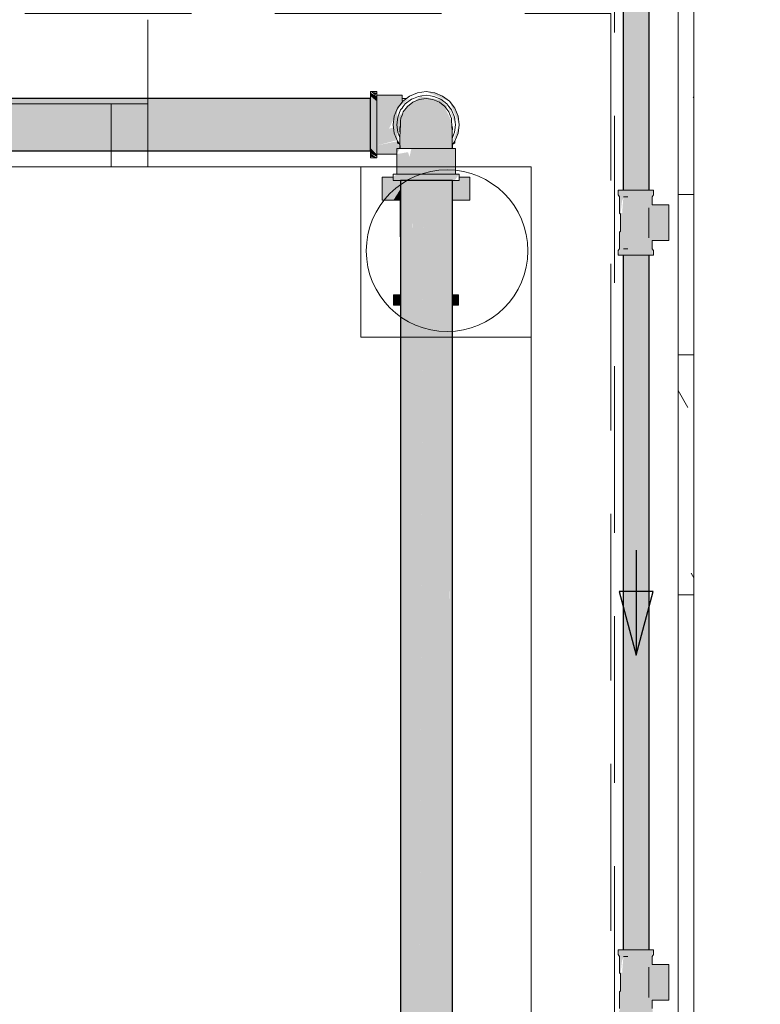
# Model space of a CAD drawing. Header units: millimetres. Extents: x 567 to 934, y -1 to 364.
# Tile 432 of 656: x 758.89 to 760.3, y 45.89 to 47.77. Entities that reach past the tile are written whole.
import ezdxf

# ---------------------------------------------------------------- set-up
doc = ezdxf.new("R2010")
doc.units = ezdxf.units.MM
doc.header["$MEASUREMENT"] = 0
doc.linetypes.add('HIDDEN2', pattern=[0.47625, 0.3175, -0.15875])
for name, color, linetype, lineweight in [('AF-Condutos', 140, 'Continuous', 25), ('AF-Conexões', 152, 'Continuous', 18), ('AF-Peça de utilização', 152, 'Continuous', 18), ('AF-Registro', 253, 'Continuous', 18), ('AF-Sentido conduto', 140, 'Continuous', 30), ('DI-Detalhes', 1, 'HIDDEN2', 9)]:
    doc.layers.add(name, color=color, linetype=linetype, lineweight=lineweight)
doc.layers.add('ARQ FINA', color=8, linetype='Continuous')

msp = doc.modelspace()

# ---------------------------------------------------------------- hatches: boundary and pattern name
at = {"layer": 'AF-Condutos', "linetype": 'Continuous'}
for points in [[(760.0928, 48.5356), (760.0434, 48.5356), (760.0434, 47.4405), (760.0928, 47.4405)], [(757.674, 47.5156), (759.5618, 47.5156), (759.5618, 47.6151), (757.674, 47.6151)], [(759.6189, 43.2246), (759.6428, 43.2246), (759.642, 47.2417), (759.6428, 47.4594), (759.6189, 47.4594)], [(759.642, 47.2217), (759.6428, 43.2046), (759.6626, 47.4594), (759.6428, 47.4594)], [(759.7178, 47.4594), (759.6626, 47.4594), (759.6429, 43.2246), (759.6627, 43.2246), (759.6778, 47.2417), (759.6778, 46.3371), (759.6822, 47.2417), (759.6833, 43.2246), (759.7135, 43.2246), (759.7129, 47.2417), (759.7135, 43.3199), (759.7135, 43.2246), (759.7178, 43.2246)], [(760.0476, 45.994), (760.0477, 45.994), (760.0476, 47.3293)], [(760.0434, 45.994), (760.0476, 45.994), (760.0476, 47.317), (760.0434, 47.317)], [(760.0434, 47.317), (760.0434, 45.994), (760.0434, 45.994)], [(760.0477, 45.994), (760.0555, 45.994), (760.0553, 47.317), (760.0476, 47.317)], [(760.0555, 45.994), (760.0755, 45.994), (760.0754, 47.317), (760.0553, 47.317)], [(760.0844, 47.317), (760.0754, 47.317), (760.0755, 45.994), (760.0845, 45.994)], [(760.0906, 47.317), (760.0844, 47.317), (760.0845, 45.994), (760.0906, 45.994)], [(760.0928, 47.317), (760.0906, 47.317), (760.0906, 45.994), (760.0928, 45.994)], [(759.6778, 46.3371), (759.6778, 47.2417), (759.6626, 43.2046)], [(759.6778, 46.3371), (759.6778, 43.2046), (759.6822, 47.2417)], [(759.6833, 43.2246), (759.6822, 47.2417), (759.6778, 43.2246)], [(759.6778, 43.2246), (759.6778, 46.3371), (759.6627, 43.2246)]]:
    msp.add_hatch(color=151, dxfattribs=at).paths.add_polyline_path(points)
at = {"layer": 'AF-Conexões', "linetype": 'Continuous'}
for points in [[(759.5738, 47.6262), (759.5618, 47.6284), (759.5711, 47.6214)], [(759.5618, 47.6262), (759.5618, 47.6199), (759.5738, 47.6099), (759.5738, 47.6199)], [(759.7124, 47.6099), (759.6993, 47.6199), (759.6841, 47.6262), (759.6678, 47.6284)], [(759.5618, 47.6199), (759.5618, 47.5208), (759.5738, 47.5108), (759.5738, 47.6099)], [(759.6222, 47.6214), (759.5738, 47.6214), (759.5738, 47.605), (759.6195, 47.605)], [(759.6195, 47.605), (759.5738, 47.605), (759.5738, 47.5509), (759.5971, 47.5578)], [(759.6233, 47.6099), (759.6132, 47.5969), (759.6373, 47.6153)], [(759.7078, 47.6012), (759.6941, 47.6126), (759.6582, 47.6194), (759.6322, 47.6003), (759.6195, 47.5777), (759.6181, 47.5198), (759.7175, 47.5198), (759.7163, 47.5719), (759.7047, 47.5954)], [(759.7074, 47.605), (759.6958, 47.6139), (759.6823, 47.6194)], [(759.7074, 47.605), (759.7225, 47.5685), (759.7225, 47.5752)], [(759.7234, 47.5928), (759.7124, 47.6099), (759.7308, 47.5654)], [(759.607, 47.5817), (759.6048, 47.5654), (759.6132, 47.5969)], [(759.6048, 47.5654), (759.6131, 47.5342), (759.6122, 47.5928)], [(759.6243, 47.5897), (759.6137, 47.5798), (759.6118, 47.5654), (759.6162, 47.5488)], [(759.7308, 47.5654), (759.7287, 47.5817), (759.7224, 47.5969)], [(759.5738, 47.5258), (759.6124, 47.5358), (759.6055, 47.5603), (759.5738, 47.5509)], [(759.7176, 47.5308), (759.7287, 47.549), (759.7308, 47.5654)], [(759.5738, 47.5094), (759.6118, 47.5094), (759.6175, 47.5198), (759.6131, 47.534), (759.5738, 47.5258)], [(759.5738, 47.5045), (759.5738, 47.5094), (759.5618, 47.5208), (759.5618, 47.5108)], [(759.5738, 47.5024), (759.5618, 47.5108), (759.5618, 47.5045)], [(759.6118, 47.5094), (759.6118, 47.4714), (759.7219, 47.4714), (759.7219, 47.5198), (759.6823, 47.5198), (759.6918, 47.5125), (759.6958, 47.5148), (759.6823, 47.5198), (759.6398, 47.5198), (759.6361, 47.5041), (759.6333, 47.5131)], [(759.7238, 47.5198), (759.7219, 47.5198), (759.7219, 47.4714), (759.7238, 47.4714)], [(759.6048, 47.4657), (759.6048, 47.4594), (759.6363, 47.4594), (759.6363, 47.4714), (759.6132, 47.4714)], [(759.6363, 47.4714), (759.6363, 47.4594), (759.6993, 47.4594), (759.6993, 47.4714)], [(759.7308, 47.4714), (759.6993, 47.4714), (759.6993, 47.4594), (759.7224, 47.4594)]]:
    msp.add_hatch(color=161, dxfattribs=at).paths.add_polyline_path(points)
at = {"layer": 'AF-Peça de utilização', "linetype": 'Continuous'}
for points in [[(760.0336, 47.317), (760.1, 47.317), (760.0975, 47.3447), (760.13, 47.3447), (760.13, 47.4117), (760.0983, 47.4129), (760.0974, 47.4283), (760.1012, 47.4405), (760.0505, 47.4405), (760.0437, 47.4283), (760.0413, 47.397), (760.0383, 47.397), (760.0411, 47.4205), (760.0505, 47.4405), (760.0348, 47.4405), (760.0365, 47.397), (760.0383, 47.3949), (760.0383, 47.3627), (760.0365, 47.3605), (760.0374, 47.3293)], [(760.0336, 45.8705), (760.1, 45.8705), (760.0975, 45.8982), (760.13, 45.8982), (760.13, 45.9652), (760.0983, 45.9664), (760.0974, 45.9818), (760.1012, 45.994), (760.0505, 45.994), (760.0437, 45.9818), (760.0413, 45.9505), (760.0383, 45.9505), (760.0411, 45.974), (760.0505, 45.994), (760.0348, 45.994), (760.0365, 45.9505), (760.0383, 45.9484), (760.0383, 45.9162), (760.0365, 45.914), (760.0374, 45.8828)]]:
    msp.add_hatch(color=161, dxfattribs=at).paths.add_polyline_path(points)
at = {"layer": 'AF-Registro', "linetype": 'Continuous'}
for points in [[(759.5843, 47.4657), (759.5843, 47.4217), (759.5879, 47.4217), (759.6048, 47.4643)], [(759.6028, 47.4594), (759.5879, 47.4217), (759.6048, 47.4217), (759.6189, 47.4428), (759.6189, 47.4594)], [(759.7308, 47.4655), (759.7308, 47.4594), (759.7178, 47.4594), (759.7178, 47.4217), (759.7302, 47.4217), (759.7477, 47.4657)], [(759.7513, 47.4217), (759.7513, 47.4657), (759.7477, 47.4657), (759.7302, 47.4217)], [(759.6054, 47.4217), (759.6181, 47.4217), (759.6189, 47.4428)], [(759.6189, 47.4217), (759.6181, 47.4217), (759.6181, 47.3517), (759.6189, 47.3517)], [(759.6189, 47.2417), (759.6058, 47.2417), (759.6058, 47.2217), (759.6189, 47.2217)], [(759.7178, 47.2217), (759.7298, 47.2217), (759.7298, 47.2417), (759.7178, 47.2417)]]:
    msp.add_hatch(color=254, dxfattribs=at).paths.add_polyline_path(points)

# ---------------------------------------------------------------- linework, layer by layer
at = {"layer": 'AF-Condutos'}
for p, q in [((760.0434, 48.5356), (760.0434, 47.4405)), ((760.0928, 47.4405), (760.0928, 48.5356)), ((759.5618, 47.6151), (757.674, 47.6151)), ((759.5618, 47.6129), (759.5618, 47.6151)), ((759.5618, 47.6025), (759.5618, 47.6129)), ((759.5618, 47.5857), (759.5618, 47.6025)), ((759.5618, 47.5654), (759.5618, 47.5857)), ((759.5618, 47.545), (759.5618, 47.5654)), ((759.5618, 47.5282), (759.5618, 47.545)), ((759.5618, 47.5178), (759.5618, 47.5282)), ((757.674, 47.5156), (759.5618, 47.5156)), ((759.5618, 47.5156), (759.5618, 47.5178)), ((759.6274, 47.4594), (759.6189, 47.4594)), ((759.6189, 47.4594), (759.6189, 47.4217)), ((759.6428, 47.4594), (759.6274, 47.4594)), ((759.6578, 47.4594), (759.6428, 47.4594)), ((759.6626, 47.4594), (759.6578, 47.4594)), ((759.6778, 47.4594), (759.6626, 47.4594)), ((759.6833, 47.4594), (759.6778, 47.4594)), ((759.7013, 47.4594), (759.6833, 47.4594)), ((759.7135, 47.4594), (759.7013, 47.4594)), ((759.7178, 47.4594), (759.7135, 47.4594)), ((759.7178, 47.4217), (759.7178, 47.4594)), ((759.6189, 47.4217), (759.6189, 47.3517)), ((759.7178, 47.2417), (759.7178, 47.4217)), ((759.6189, 47.3517), (759.6189, 47.2417)), ((760.0434, 47.317), (760.0434, 45.994)), ((760.0928, 45.994), (760.0928, 47.317)), ((759.6189, 47.2417), (759.6189, 47.2217)), ((759.7178, 47.2217), (759.7178, 47.2417)), ((759.6189, 47.2217), (759.6189, 43.3199)), ((759.7178, 43.3199), (759.7178, 47.2217))]:
    msp.add_line(p, q, dxfattribs=at)
at = {"layer": 'AF-Conexões'}
for p, q in [((759.5618, 47.6284), (759.5618, 47.6262)), ((759.5738, 47.6284), (759.5618, 47.6284)), ((759.5618, 47.6262), (759.5618, 47.6199)), ((759.5738, 47.6262), (759.5738, 47.6284)), ((759.5738, 47.6214), (759.5738, 47.6262)), ((759.6515, 47.6262), (759.6363, 47.6199)), ((759.6678, 47.6284), (759.6515, 47.6262)), ((759.6841, 47.6262), (759.6678, 47.6284)), ((759.6993, 47.6199), (759.6841, 47.6262)), ((759.5618, 47.6199), (759.5618, 47.6151)), ((759.5618, 47.6151), (759.5618, 47.6099)), ((759.5618, 47.6099), (759.5618, 47.5969)), ((759.5738, 47.6199), (759.5738, 47.6214)), ((759.5738, 47.6214), (759.5738, 47.6194)), ((759.6222, 47.6214), (759.5738, 47.6214)), ((759.5738, 47.6099), (759.5738, 47.6199)), ((759.5738, 47.6194), (759.5738, 47.6154)), ((759.5738, 47.6154), (759.5738, 47.6139)), ((759.5738, 47.6139), (759.5738, 47.605)), ((759.5738, 47.5969), (759.5738, 47.6099)), ((759.5738, 47.605), (759.5738, 47.5934)), ((759.6222, 47.6085), (759.6132, 47.5969)), ((759.6222, 47.6194), (759.6222, 47.6214)), ((759.6222, 47.6154), (759.6222, 47.6194)), ((759.6222, 47.6139), (759.6222, 47.6154)), ((759.6253, 47.6153), (759.6222, 47.6154)), ((759.6222, 47.6154), (759.6222, 47.6141)), ((759.6222, 47.6141), (759.6222, 47.6135)), ((759.6222, 47.6085), (759.6222, 47.6139)), ((759.6222, 47.6135), (759.6222, 47.6109)), ((759.6222, 47.6109), (759.6222, 47.6091)), ((759.6233, 47.6099), (759.6222, 47.6085)), ((759.6222, 47.6091), (759.6222, 47.6085)), ((759.6303, 47.6153), (759.6233, 47.6099)), ((759.6282, 47.605), (759.6243, 47.5998)), ((759.6274, 47.6153), (759.6253, 47.6153)), ((759.6303, 47.6153), (759.6274, 47.6153)), ((759.6398, 47.6139), (759.6282, 47.605)), ((759.6363, 47.6199), (759.6303, 47.6153)), ((759.6426, 47.6083), (759.6322, 47.6003)), ((759.6436, 47.6154), (759.6398, 47.6139)), ((759.6548, 47.6134), (759.6426, 47.6083)), ((759.6533, 47.6194), (759.6436, 47.6154)), ((759.6597, 47.6203), (759.6533, 47.6194)), ((759.6678, 47.6152), (759.6548, 47.6134)), ((759.6678, 47.6214), (759.6597, 47.6203)), ((759.6759, 47.6203), (759.6678, 47.6214)), ((759.6809, 47.6134), (759.6678, 47.6152)), ((759.6823, 47.6194), (759.6759, 47.6203)), ((759.693, 47.6083), (759.6809, 47.6134)), ((759.6958, 47.6139), (759.6823, 47.6194)), ((759.7034, 47.6003), (759.693, 47.6083)), ((759.7074, 47.605), (759.6958, 47.6139)), ((759.7124, 47.6099), (759.6993, 47.6199)), ((759.7113, 47.5998), (759.7074, 47.605)), ((759.7224, 47.5969), (759.7124, 47.6099)), ((759.5618, 47.5969), (759.5618, 47.5817)), ((759.5738, 47.5817), (759.5738, 47.5969)), ((759.5738, 47.5934), (759.5738, 47.5865)), ((759.5738, 47.5865), (759.5738, 47.5798)), ((759.6132, 47.5969), (759.607, 47.5817)), ((759.6193, 47.5934), (759.6137, 47.5798)), ((759.6222, 47.5971), (759.6193, 47.5934)), ((759.6243, 47.5998), (759.6222, 47.5971)), ((759.6228, 47.5848), (759.6222, 47.5836)), ((759.6243, 47.5897), (759.6228, 47.5848)), ((759.6322, 47.6003), (759.6243, 47.5897)), ((759.7113, 47.5897), (759.7034, 47.6003)), ((759.7163, 47.5934), (759.7113, 47.5998)), ((759.7128, 47.5848), (759.7113, 47.5897)), ((759.7162, 47.5775), (759.7128, 47.5848)), ((759.7219, 47.5798), (759.7163, 47.5934)), ((759.7287, 47.5817), (759.7224, 47.5969)), ((759.5618, 47.5817), (759.5618, 47.5654)), ((759.5738, 47.5654), (759.5738, 47.5817)), ((759.5738, 47.5798), (759.5738, 47.5707)), ((759.5738, 47.5707), (759.5738, 47.5654)), ((759.607, 47.5817), (759.6048, 47.5654)), ((759.613, 47.5748), (759.6118, 47.5654)), ((759.6131, 47.5752), (759.613, 47.5748)), ((759.6137, 47.5798), (759.6131, 47.5752)), ((759.6192, 47.5721), (759.6188, 47.5648)), ((759.6194, 47.5775), (759.6192, 47.5732)), ((759.6192, 47.5732), (759.6192, 47.5721)), ((759.6195, 47.5777), (759.6194, 47.5775)), ((759.6222, 47.5836), (759.6195, 47.5777)), ((759.7164, 47.5721), (759.7162, 47.5775)), ((759.7168, 47.5648), (759.7164, 47.5721)), ((759.7225, 47.5752), (759.7219, 47.5798)), ((759.7238, 47.5654), (759.7225, 47.5752)), ((759.7308, 47.5654), (759.7287, 47.5817)), ((759.5618, 47.5654), (759.5618, 47.549)), ((759.5618, 47.549), (759.5618, 47.5339)), ((759.5738, 47.5654), (759.5738, 47.5509)), ((759.5738, 47.549), (759.5738, 47.5654)), ((759.5738, 47.5509), (759.5738, 47.5374)), ((759.5738, 47.5339), (759.5738, 47.549)), ((759.6048, 47.5654), (759.607, 47.549)), ((759.607, 47.549), (759.6131, 47.5342)), ((759.6118, 47.5654), (759.6131, 47.5555)), ((759.6131, 47.5555), (759.6137, 47.5509)), ((759.6137, 47.5509), (759.6178, 47.541)), ((759.6188, 47.5648), (759.6178, 47.5588)), ((759.6178, 47.5588), (759.6179, 47.5518)), ((759.6179, 47.5518), (759.6188, 47.5648)), ((759.6181, 47.5545), (759.618, 47.5405)), ((759.6188, 47.5648), (759.6181, 47.5545)), ((759.7175, 47.5545), (759.7168, 47.5648)), ((759.7178, 47.5588), (759.7168, 47.5648)), ((759.7168, 47.5648), (759.7177, 47.5518)), ((759.7176, 47.5405), (759.7175, 47.5545)), ((759.7177, 47.5518), (759.7178, 47.5588)), ((759.7178, 47.541), (759.7219, 47.5509)), ((759.7219, 47.5509), (759.7225, 47.5555)), ((759.7225, 47.5555), (759.7238, 47.5654)), ((759.7225, 47.5342), (759.7287, 47.549)), ((759.7287, 47.549), (759.7308, 47.5654)), ((759.5618, 47.5339), (759.5618, 47.5208)), ((759.5738, 47.5374), (759.5738, 47.5258)), ((759.5738, 47.5208), (759.5738, 47.5339)), ((759.6131, 47.5342), (759.6132, 47.5339)), ((759.6132, 47.5339), (759.6178, 47.5279)), ((759.6178, 47.541), (759.618, 47.5405)), ((759.618, 47.5405), (759.618, 47.5378)), ((759.618, 47.5378), (759.618, 47.5276)), ((759.7176, 47.5405), (759.7178, 47.541)), ((759.7176, 47.5391), (759.7176, 47.5405)), ((759.7176, 47.5378), (759.7176, 47.5391)), ((759.7176, 47.5276), (759.7176, 47.5378)), ((759.7178, 47.5279), (759.7224, 47.5339)), ((759.7224, 47.5339), (759.7225, 47.5342)), ((759.5618, 47.5208), (759.5618, 47.5156)), ((759.5618, 47.5156), (759.5618, 47.5108)), ((759.5618, 47.5108), (759.5618, 47.5045)), ((759.5738, 47.5258), (759.5738, 47.5198)), ((759.5738, 47.5108), (759.5738, 47.5208)), ((759.5738, 47.5198), (759.5738, 47.5169)), ((759.5738, 47.5169), (759.5738, 47.5113)), ((759.5738, 47.5113), (759.5738, 47.5094)), ((759.5738, 47.5094), (759.5738, 47.5108)), ((759.5738, 47.5045), (759.5738, 47.5094)), ((759.5738, 47.5094), (759.6118, 47.5094)), ((759.6137, 47.5198), (759.6118, 47.5198)), ((759.6118, 47.5198), (759.6118, 47.5094)), ((759.6118, 47.5094), (759.6118, 47.4714)), ((759.6178, 47.5198), (759.6137, 47.5198)), ((759.6178, 47.5279), (759.618, 47.5276)), ((759.6181, 47.5198), (759.6178, 47.5198)), ((759.618, 47.5276), (759.618, 47.5274)), ((759.618, 47.5274), (759.6181, 47.5248)), ((759.6181, 47.5248), (759.6181, 47.5198)), ((759.6193, 47.5198), (759.6181, 47.5198)), ((759.6181, 47.5198), (759.6217, 47.5198)), ((759.6222, 47.5198), (759.6193, 47.5198)), ((759.6217, 47.5198), (759.6222, 47.5198)), ((759.6241, 47.5198), (759.6222, 47.5198)), ((759.6222, 47.5198), (759.6241, 47.5198)), ((759.6246, 47.5198), (759.6241, 47.5198)), ((759.6241, 47.5198), (759.6246, 47.5198)), ((759.6282, 47.5198), (759.6246, 47.5198)), ((759.6246, 47.5198), (759.6293, 47.5198)), ((759.6312, 47.5198), (759.6282, 47.5198)), ((759.6293, 47.5198), (759.6312, 47.5198)), ((759.6398, 47.5198), (759.6312, 47.5198)), ((759.6312, 47.5198), (759.6402, 47.5198)), ((759.6533, 47.5198), (759.6398, 47.5198)), ((759.6402, 47.5198), (759.6534, 47.5198)), ((759.6678, 47.5198), (759.6533, 47.5198)), ((759.6534, 47.5198), (759.6678, 47.5198)), ((759.6823, 47.5198), (759.6678, 47.5198)), ((759.6678, 47.5198), (759.6822, 47.5198)), ((759.6822, 47.5198), (759.6955, 47.5198)), ((759.6958, 47.5198), (759.6823, 47.5198)), ((759.6955, 47.5198), (759.7044, 47.5198)), ((759.7044, 47.5198), (759.6958, 47.5198)), ((759.7074, 47.5198), (759.7044, 47.5198)), ((759.7044, 47.5198), (759.7063, 47.5198)), ((759.7063, 47.5198), (759.709, 47.5198)), ((759.711, 47.5198), (759.7074, 47.5198)), ((759.709, 47.5198), (759.711, 47.5198)), ((759.7115, 47.5198), (759.711, 47.5198)), ((759.711, 47.5198), (759.7115, 47.5198)), ((759.7163, 47.5198), (759.7115, 47.5198)), ((759.7115, 47.5198), (759.7139, 47.5198)), ((759.7139, 47.5198), (759.7175, 47.5198)), ((759.7175, 47.5198), (759.7163, 47.5198)), ((759.7175, 47.5198), (759.7176, 47.5248)), ((759.7178, 47.5198), (759.7175, 47.5198)), ((759.7176, 47.5276), (759.7178, 47.5279)), ((759.7176, 47.5274), (759.7176, 47.5276)), ((759.7176, 47.5248), (759.7176, 47.5274)), ((759.7219, 47.5198), (759.7178, 47.5198)), ((759.7238, 47.5198), (759.7219, 47.5198)), ((759.7238, 47.4714), (759.7238, 47.5198)), ((759.5618, 47.5045), (759.5618, 47.5024)), ((759.5618, 47.5024), (759.5738, 47.5024)), ((759.5738, 47.5024), (759.5738, 47.5045)), ((759.607, 47.4714), (759.6048, 47.4714)), ((759.6048, 47.4714), (759.6048, 47.4657)), ((759.6048, 47.4657), (759.6048, 47.4594)), ((759.6048, 47.4594), (759.607, 47.4594)), ((759.6118, 47.4714), (759.607, 47.4714)), ((759.607, 47.4594), (759.6132, 47.4594)), ((759.6118, 47.4714), (759.6137, 47.4714)), ((759.6132, 47.4714), (759.6118, 47.4714)), ((759.6233, 47.4714), (759.6132, 47.4714)), ((759.6132, 47.4594), (759.6189, 47.4594)), ((759.6137, 47.4714), (759.6178, 47.4714)), ((759.6178, 47.4714), (759.6193, 47.4714)), ((759.6189, 47.4594), (759.6233, 47.4594)), ((759.6193, 47.4714), (759.6282, 47.4714)), ((759.6363, 47.4714), (759.6233, 47.4714)), ((759.6233, 47.4594), (759.6363, 47.4594)), ((759.6282, 47.4714), (759.6398, 47.4714)), ((759.6515, 47.4714), (759.6363, 47.4714)), ((759.6363, 47.4594), (759.6515, 47.4594)), ((759.6398, 47.4714), (759.6533, 47.4714)), ((759.6678, 47.4714), (759.6515, 47.4714)), ((759.6515, 47.4594), (759.6678, 47.4594)), ((759.6533, 47.4714), (759.6678, 47.4714)), ((759.6841, 47.4714), (759.6678, 47.4714)), ((759.6678, 47.4714), (759.6823, 47.4714)), ((759.6678, 47.4594), (759.6841, 47.4594)), ((759.6823, 47.4714), (759.6958, 47.4714)), ((759.6993, 47.4714), (759.6841, 47.4714)), ((759.6841, 47.4594), (759.6993, 47.4594)), ((759.6958, 47.4714), (759.7074, 47.4714)), ((759.7124, 47.4714), (759.6993, 47.4714)), ((759.6993, 47.4594), (759.7124, 47.4594)), ((759.7074, 47.4714), (759.7163, 47.4714)), ((759.7224, 47.4714), (759.7124, 47.4714)), ((759.7124, 47.4594), (759.7178, 47.4594)), ((759.7163, 47.4714), (759.7178, 47.4714)), ((759.7178, 47.4714), (759.7219, 47.4714)), ((759.7178, 47.4594), (759.7224, 47.4594)), ((759.7219, 47.4714), (759.7238, 47.4714)), ((759.7238, 47.4714), (759.7224, 47.4714)), ((759.7224, 47.4594), (759.7287, 47.4594)), ((759.7287, 47.4714), (759.7238, 47.4714)), ((759.7308, 47.4714), (759.7287, 47.4714)), ((759.7287, 47.4594), (759.7308, 47.4594)), ((759.7308, 47.4657), (759.7308, 47.4714)), ((759.7308, 47.4594), (759.7308, 47.4657))]:
    msp.add_line(p, q, dxfattribs=at)
at = {"layer": 'AF-Peça de utilização'}
for p, q in [((760.0336, 47.4405), (760.0336, 47.4316)), ((760.0348, 47.4405), (760.0336, 47.4405)), ((760.0381, 47.4405), (760.0348, 47.4405)), ((760.0434, 47.4405), (760.0381, 47.4405)), ((760.0435, 47.4405), (760.0434, 47.4405)), ((760.0505, 47.4405), (760.0435, 47.4405)), ((760.0587, 47.4405), (760.0505, 47.4405)), ((760.0674, 47.4405), (760.0587, 47.4405)), ((760.0761, 47.4405), (760.0674, 47.4405)), ((760.0843, 47.4405), (760.0761, 47.4405)), ((760.0913, 47.4405), (760.0843, 47.4405)), ((760.0928, 47.4405), (760.0913, 47.4405)), ((760.0967, 47.4405), (760.0928, 47.4405)), ((760.1, 47.4405), (760.0967, 47.4405)), ((760.1012, 47.4405), (760.1, 47.4405)), ((760.1012, 47.4316), (760.1012, 47.4405)), ((760.0336, 47.4316), (760.0365, 47.4283)), ((760.0365, 47.4283), (760.0365, 47.397)), ((760.0437, 47.4283), (760.0478, 47.4283)), ((760.0519, 47.4283), (760.0437, 47.4283)), ((760.0478, 47.4283), (760.0519, 47.4283)), ((760.0983, 47.4283), (760.1012, 47.4316)), ((760.0983, 47.4129), (760.0983, 47.4283)), ((760.0365, 47.397), (760.0383, 47.3949)), ((760.0921, 47.4074), (760.0921, 47.4019)), ((760.0921, 47.397), (760.0921, 47.4074)), ((760.0921, 47.4019), (760.0921, 47.3951)), ((760.0921, 47.3959), (760.0921, 47.397)), ((760.13, 47.4129), (760.0983, 47.4129)), ((760.13, 47.4117), (760.13, 47.4129)), ((760.13, 47.4083), (760.13, 47.4117)), ((760.13, 47.4029), (760.13, 47.4083)), ((760.13, 47.3958), (760.13, 47.4029)), ((760.0383, 47.3949), (760.0383, 47.3627)), ((760.0921, 47.3949), (760.0921, 47.3959)), ((760.0921, 47.3951), (760.0921, 47.3872)), ((760.0921, 47.3627), (760.0921, 47.3949)), ((760.0921, 47.3872), (760.0921, 47.3788)), ((760.0921, 47.3788), (760.0921, 47.3704)), ((760.13, 47.3876), (760.13, 47.3958)), ((760.13, 47.3788), (760.13, 47.3876)), ((760.13, 47.37), (760.13, 47.3788)), ((760.0383, 47.3627), (760.0365, 47.3605)), ((760.0365, 47.3605), (760.0365, 47.3293)), ((760.0921, 47.3704), (760.0921, 47.3625)), ((760.0921, 47.3616), (760.0921, 47.3627)), ((760.0921, 47.3625), (760.0921, 47.3556)), ((760.0921, 47.3605), (760.0921, 47.3616)), ((760.0921, 47.3502), (760.0921, 47.3605)), ((760.13, 47.3617), (760.13, 47.37)), ((760.13, 47.3547), (760.13, 47.3617)), ((760.0921, 47.3556), (760.0921, 47.3502)), ((760.0983, 47.3293), (760.0983, 47.3447)), ((760.0983, 47.3447), (760.13, 47.3447)), ((760.13, 47.3493), (760.13, 47.3547)), ((760.13, 47.3459), (760.13, 47.3493)), ((760.13, 47.3447), (760.13, 47.3459)), ((760.0365, 47.3293), (760.0336, 47.326)), ((760.0336, 47.326), (760.0336, 47.317)), ((760.0437, 47.3293), (760.052, 47.3293)), ((760.0478, 47.3293), (760.0437, 47.3293)), ((760.052, 47.3293), (760.0478, 47.3293)), ((760.1012, 47.326), (760.0983, 47.3293)), ((760.1012, 47.317), (760.1012, 47.326)), ((760.0336, 47.317), (760.0348, 47.317)), ((760.0348, 47.317), (760.0381, 47.317)), ((760.0381, 47.317), (760.0434, 47.317)), ((760.0434, 47.317), (760.0435, 47.317)), ((760.0435, 47.317), (760.0505, 47.317)), ((760.0505, 47.317), (760.0587, 47.317)), ((760.0587, 47.317), (760.0674, 47.317)), ((760.0674, 47.317), (760.0761, 47.317)), ((760.0761, 47.317), (760.0843, 47.317)), ((760.0843, 47.317), (760.0913, 47.317)), ((760.0913, 47.317), (760.0928, 47.317)), ((760.0928, 47.317), (760.0967, 47.317)), ((760.0967, 47.317), (760.1, 47.317)), ((760.1, 47.317), (760.1012, 47.317)), ((760.0336, 45.994), (760.0336, 45.9851)), ((760.0348, 45.994), (760.0336, 45.994)), ((760.0381, 45.994), (760.0348, 45.994)), ((760.0434, 45.994), (760.0381, 45.994)), ((760.0435, 45.994), (760.0434, 45.994)), ((760.0505, 45.994), (760.0435, 45.994)), ((760.0587, 45.994), (760.0505, 45.994)), ((760.0674, 45.994), (760.0587, 45.994)), ((760.0761, 45.994), (760.0674, 45.994)), ((760.0843, 45.994), (760.0761, 45.994)), ((760.0913, 45.994), (760.0843, 45.994)), ((760.0928, 45.994), (760.0913, 45.994)), ((760.0967, 45.994), (760.0928, 45.994)), ((760.1, 45.994), (760.0967, 45.994)), ((760.1012, 45.994), (760.1, 45.994)), ((760.1012, 45.9851), (760.1012, 45.994)), ((760.0336, 45.9851), (760.0365, 45.9818)), ((760.0365, 45.9818), (760.0365, 45.9505)), ((760.0437, 45.9818), (760.0478, 45.9818)), ((760.0519, 45.9818), (760.0437, 45.9818)), ((760.0478, 45.9818), (760.0519, 45.9818)), ((760.0983, 45.9818), (760.1012, 45.9851)), ((760.0983, 45.9664), (760.0983, 45.9818)), ((760.0921, 45.9609), (760.0921, 45.9554)), ((760.0921, 45.9505), (760.0921, 45.9609)), ((760.0921, 45.9554), (760.0921, 45.9486)), ((760.13, 45.9664), (760.0983, 45.9664)), ((760.13, 45.9652), (760.13, 45.9664)), ((760.13, 45.9618), (760.13, 45.9652)), ((760.13, 45.9564), (760.13, 45.9618)), ((760.13, 45.9493), (760.13, 45.9564)), ((760.0365, 45.9505), (760.0383, 45.9484)), ((760.0383, 45.9484), (760.0383, 45.9162)), ((760.0921, 45.9494), (760.0921, 45.9505)), ((760.0921, 45.9484), (760.0921, 45.9494)), ((760.0921, 45.9486), (760.0921, 45.9407)), ((760.0921, 45.9162), (760.0921, 45.9484)), ((760.0921, 45.9407), (760.0921, 45.9323)), ((760.13, 45.9411), (760.13, 45.9493)), ((760.13, 45.9323), (760.13, 45.9411)), ((760.0383, 45.9162), (760.0365, 45.914)), ((760.0921, 45.9323), (760.0921, 45.9239)), ((760.0921, 45.9239), (760.0921, 45.916)), ((760.0921, 45.9151), (760.0921, 45.9162)), ((760.0921, 45.916), (760.0921, 45.9091)), ((760.13, 45.9235), (760.13, 45.9323)), ((760.13, 45.9152), (760.13, 45.9235)), ((760.0365, 45.914), (760.0365, 45.8828)), ((760.0921, 45.914), (760.0921, 45.9151)), ((760.0921, 45.9037), (760.0921, 45.914)), ((760.0921, 45.9091), (760.0921, 45.9037)), ((760.0983, 45.8828), (760.0983, 45.8982)), ((760.0983, 45.8982), (760.13, 45.8982)), ((760.13, 45.9082), (760.13, 45.9152)), ((760.13, 45.9028), (760.13, 45.9082)), ((760.13, 45.8994), (760.13, 45.9028)), ((760.13, 45.8982), (760.13, 45.8994))]:
    msp.add_line(p, q, dxfattribs=at)
at = {"layer": 'AF-Registro'}
for p, q in [((759.6131, 47.5342), (759.6131, 47.534)), ((759.6131, 47.534), (759.6131, 47.5302)), ((759.6131, 47.5302), (759.6178, 47.5275)), ((759.7178, 47.5275), (759.7189, 47.5281)), ((759.7189, 47.5281), (759.7225, 47.5302)), ((759.7225, 47.534), (759.7225, 47.5342)), ((759.7225, 47.5302), (759.7225, 47.534)), ((759.6178, 47.5275), (759.618, 47.5274)), ((759.6178, 47.5275), (759.6178, 47.525)), ((759.6178, 47.525), (759.6178, 47.5198)), ((759.6178, 47.5198), (759.6178, 47.5198)), ((759.7176, 47.5274), (759.7178, 47.5275)), ((759.7178, 47.525), (759.7178, 47.5275)), ((759.7178, 47.5198), (759.7178, 47.525)), ((759.5879, 47.4657), (759.5843, 47.4657)), ((759.5843, 47.4657), (759.5843, 47.4217)), ((759.6048, 47.4657), (759.5879, 47.4657)), ((759.7477, 47.4657), (759.7308, 47.4657)), ((759.7513, 47.4657), (759.7477, 47.4657)), ((759.7513, 47.4217), (759.7513, 47.4657)), ((759.5843, 47.4217), (759.5879, 47.4217)), ((759.5879, 47.4217), (759.6048, 47.4217)), ((759.6048, 47.4217), (759.6054, 47.4217)), ((759.6054, 47.4217), (759.6181, 47.4217)), ((759.6181, 47.4217), (759.6189, 47.4217)), ((759.6181, 47.4217), (759.6181, 47.3517)), ((759.6189, 47.4217), (759.6181, 47.4217)), ((759.7178, 47.4217), (759.7302, 47.4217)), ((759.7302, 47.4217), (759.7477, 47.4217)), ((759.7477, 47.4217), (759.7513, 47.4217)), ((759.6181, 47.3517), (759.6189, 47.3517)), ((759.6058, 47.2417), (759.6058, 47.2217)), ((759.6189, 47.2417), (759.6058, 47.2417)), ((759.7298, 47.2417), (759.7178, 47.2417)), ((759.7298, 47.2217), (759.7298, 47.2417)), ((759.6058, 47.2217), (759.6189, 47.2217)), ((759.7178, 47.2217), (759.7298, 47.2217))]:
    msp.add_line(p, q, dxfattribs=at)
at = {"layer": 'AF-Sentido conduto'}
for p, q in [((760.1002, 46.6763), (760.0355, 46.6763)), ((760.0355, 46.6763), (760.0678, 46.5555)), ((760.0678, 46.5555), (760.1002, 46.6763))]:
    msp.add_line(p, q, dxfattribs=at)
msp.add_lwpolyline([(760.0678, 46.7555), (760.0678, 46.5555)], dxfattribs=at)
at = {"layer": 'ARQ FINA', "lineweight": 5}
for p, q in [((760.1478, 43.7654), (760.1478, 48.0954)), ((760.1778, 43.7654), (760.1778, 48.0984)), ((759.1378, 47.6054), (759.1378, 47.7654)), ((757.3978, 47.6054), (759.1378, 47.6054)), ((759.0678, 47.4854), (759.0678, 47.6054)), ((759.1378, 47.6054), (759.1378, 47.4854)), ((759.0678, 47.4854), (757.4678, 47.4854)), ((759.1378, 47.4854), (759.0678, 47.4854)), ((759.1378, 47.4854), (759.8678, 47.4854)), ((759.5433, 47.1609), (759.5433, 47.4854)), ((759.5433, 47.4854), (759.5433, 47.1609)), ((759.5433, 47.1609), (759.5433, 47.4854)), ((759.8678, 47.4854), (759.8678, 43.7654)), ((759.8678, 47.1609), (759.5433, 47.1609)), ((759.5433, 47.1609), (759.8678, 47.1609)), ((759.8678, 47.1609), (759.5433, 47.1609))]:
    msp.add_line(p, q, dxfattribs=at)
at = {"layer": 'ARQ FINA', "linetype": 'Continuous', "lineweight": 5}
for p, q in [((760.1778, 47.6167), (760.1766, 47.6187)), ((760.1478, 47.4323), (760.1778, 47.4323)), ((760.1478, 47.1275), (760.1778, 47.1275)), ((760.1664, 47.0268), (760.1478, 47.0591)), ((760.1778, 46.7023), (760.1725, 46.7115)), ((760.1478, 46.6703), (760.1778, 46.6703))]:
    msp.add_line(p, q, dxfattribs=at)
at = {"layer": 'ARQ FINA', "lineweight": 5}
for start, end in [(90, 270), (270, 90)]:
    msp.add_arc((759.7078, 47.3254), 0.154, start, end, dxfattribs=at)
at = {"layer": 'DI-Detalhes'}
for points in [[(760.027, 52.3705), (766.9734, 52.3705), (766.9734, 43.4546), (760.027, 43.4546), (760.027, 52.3705)], [(756.522, 47.7769), (760.0196, 47.7769), (760.0196, 43.4388), (756.522, 43.4388), (756.522, 47.7769)]]:
    msp.add_lwpolyline(points, dxfattribs=at)

doc.saveas('drawing.dxf')
